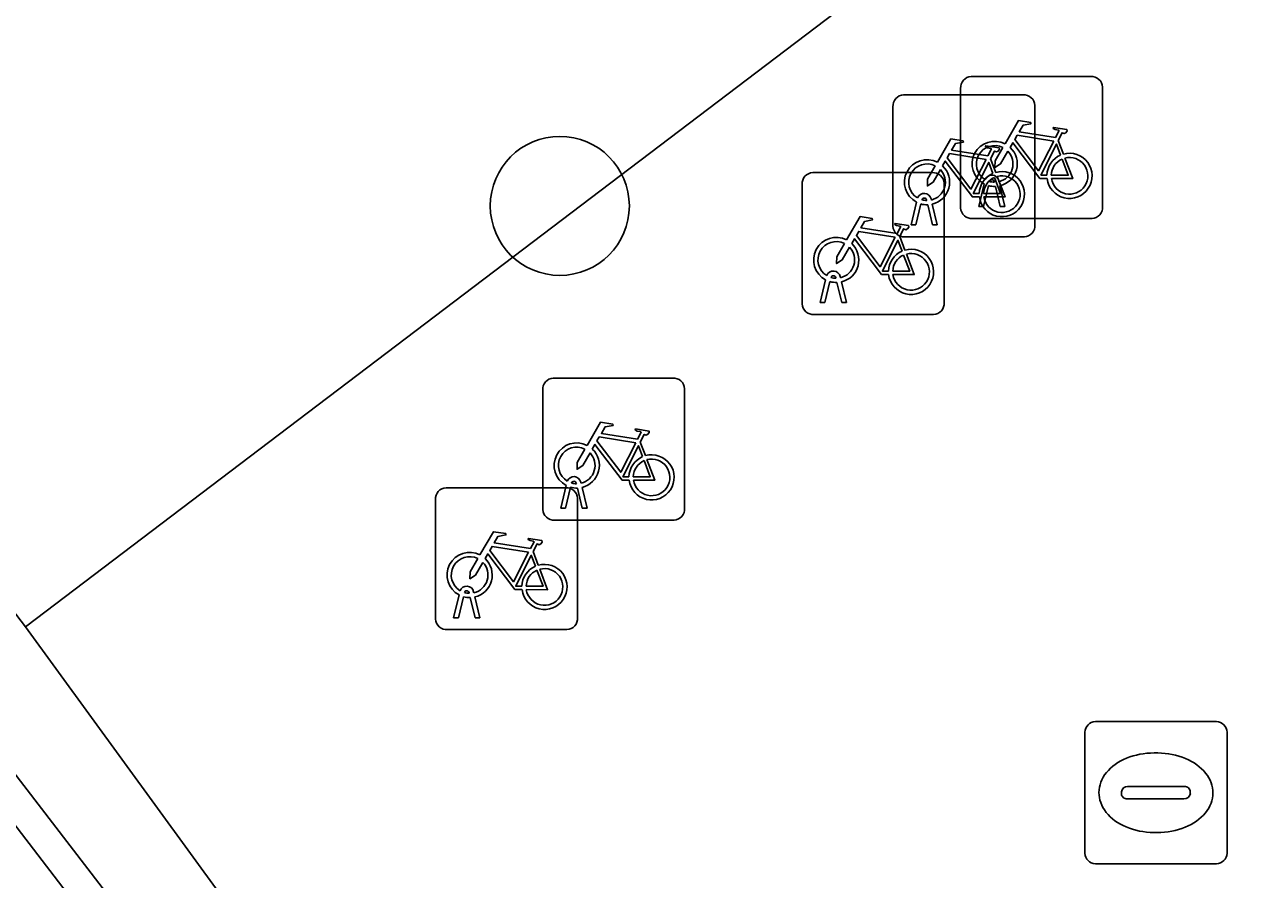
# Model space of a CAD drawing. Extents: x 160203 to 161530, y 379528 to 381797.
# Drawn here: x 160768.42 to 160777.05, y 381502.26 to 381508.28 of the extents above; entities that cross this region are included whole.
import ezdxf

# ---------------------------------------------------------------- set-up
doc = ezdxf.new("R2010")
doc.units = 0
for name, color, linetype in [('IMGEO_Boom', 7, 'Continuous'), ('IMGEO_Fietsenrek', 7, 'Continuous'), ('IMGEO_Groenvoorziening', 7, 'Continuous'), ('IMGEO_Haag', 7, 'Continuous'), ('IMGEO_Parkeervlak_halfverhard', 7, 'Continuous'), ('IMGEO_Rioolput', 7, 'Continuous'), ('IMGEO_Waterloop', 7, 'Continuous')]:
    doc.layers.add(name, color=color, linetype=linetype)

msp = doc.modelspace()

# ---------------------------------------------------------------- linework, layer by layer
at = {"layer": 'IMGEO_Boom'}
msp.add_circle((160772.19, 381507), 0.4892, dxfattribs=at)
at = {"layer": 'IMGEO_Fietsenrek'}
for p, q in [((160775.0849, 381507.9105), (160775.9258, 381507.9105)), ((160775.9258, 381507.9105), (160775.0849, 381507.9105)), ((160774.6089, 381507.7815), (160775.4498, 381507.7815)), ((160775.4498, 381507.7815), (160774.6089, 381507.7815)), ((160775.0105, 381506.9859), (160775.0105, 381507.8268)), ((160775.0105, 381507.8268), (160775.0105, 381506.9859)), ((160776.0095, 381507.8361), (160776.0095, 381506.9952)), ((160776.0095, 381506.9952), (160776.0095, 381507.8361)), ((160774.5345, 381506.8569), (160774.5345, 381507.6978)), ((160774.5345, 381507.6978), (160774.5345, 381506.8569)), ((160775.5335, 381507.7071), (160775.5335, 381506.8662)), ((160775.5335, 381506.8662), (160775.5335, 381507.7071)), ((160775.6972, 381507.4602), (160775.7335, 381507.365)), ((160775.2212, 381507.3312), (160775.2575, 381507.236)), ((160773.9699, 381507.2345), (160774.8108, 381507.2345)), ((160774.8108, 381507.2345), (160773.9699, 381507.2345)), ((160775.2479, 381507.1669), (160775.2469, 381507.1712)), ((160775.2786, 381507.1784), (160775.2804, 381507.1705)), ((160773.8955, 381506.3099), (160773.8955, 381507.1508)), ((160773.8955, 381507.1508), (160773.8955, 381506.3099)), ((160774.8945, 381507.1601), (160774.8945, 381506.3192)), ((160774.8945, 381506.3192), (160774.8945, 381507.1601)), ((160775.1375, 381506.9953), (160775.1758, 381507.1553)), ((160775.2062, 381507.1431), (160775.1709, 381506.9953)), ((160775.289, 381506.9953), (160775.2551, 381507.137)), ((160775.2874, 381507.1413), (160775.3224, 381506.9953)), ((160774.6615, 381506.8663), (160774.6998, 381507.0263)), ((160774.7302, 381507.0141), (160774.6949, 381506.8663)), ((160774.7719, 381507.0379), (160774.7709, 381507.0422)), ((160774.813, 381506.8663), (160774.7791, 381507.008)), ((160774.8026, 381507.0494), (160774.8044, 381507.0415)), ((160774.8114, 381507.0123), (160774.8464, 381506.8663)), ((160775.9351, 381506.9115), (160775.0942, 381506.9115)), ((160775.0942, 381506.9115), (160775.9351, 381506.9115)), ((160775.1709, 381506.9953), (160775.1375, 381506.9953)), ((160775.3224, 381506.9953), (160775.289, 381506.9953)), ((160774.6949, 381506.8663), (160774.6615, 381506.8663)), ((160774.8464, 381506.8663), (160774.813, 381506.8663)), ((160774.5822, 381506.7842), (160774.6185, 381506.689)), ((160775.4591, 381506.7825), (160774.6182, 381506.7825)), ((160774.6182, 381506.7825), (160775.4591, 381506.7825)), ((160774.0225, 381506.3193), (160774.0608, 381506.4793)), ((160774.1329, 381506.4909), (160774.1319, 381506.4952)), ((160774.1636, 381506.5024), (160774.1654, 381506.4945)), ((160774.0912, 381506.4671), (160774.0559, 381506.3193)), ((160774.174, 381506.3193), (160774.1401, 381506.461)), ((160774.1724, 381506.4653), (160774.2074, 381506.3193)), ((160774.0559, 381506.3193), (160774.0225, 381506.3193)), ((160774.2074, 381506.3193), (160774.174, 381506.3193)), ((160774.8201, 381506.2355), (160773.9792, 381506.2355)), ((160773.9792, 381506.2355), (160774.8201, 381506.2355)), ((160772.0695, 381504.8629), (160772.0695, 381505.7038)), ((160772.0695, 381505.7038), (160772.0695, 381504.8629)), ((160772.1439, 381505.7875), (160772.9848, 381505.7875)), ((160772.9848, 381505.7875), (160772.1439, 381505.7875)), ((160773.0685, 381505.7131), (160773.0685, 381504.8722)), ((160773.0685, 381504.8722), (160773.0685, 381505.7131)), ((160772.7562, 381505.3372), (160772.7925, 381505.242)), ((160771.3899, 381505.0165), (160772.2308, 381505.0165)), ((160772.2308, 381505.0165), (160771.3899, 381505.0165)), ((160772.1965, 381504.8723), (160772.2348, 381505.0323)), ((160772.2652, 381505.0201), (160772.2299, 381504.8723)), ((160772.3069, 381505.0439), (160772.3059, 381505.0482)), ((160772.348, 381504.8723), (160772.3141, 381505.014)), ((160772.3376, 381505.0554), (160772.3394, 381505.0475)), ((160772.3464, 381505.0183), (160772.3814, 381504.8723)), ((160771.3155, 381504.0919), (160771.3155, 381504.9328)), ((160771.3155, 381504.9328), (160771.3155, 381504.0919)), ((160772.3145, 381504.9421), (160772.3145, 381504.1012)), ((160772.3145, 381504.1012), (160772.3145, 381504.9421)), ((160772.2299, 381504.8723), (160772.1965, 381504.8723)), ((160772.3814, 381504.8723), (160772.348, 381504.8723)), ((160772.9941, 381504.7885), (160772.1532, 381504.7885)), ((160772.1532, 381504.7885), (160772.9941, 381504.7885)), ((160772.0022, 381504.5662), (160772.0385, 381504.471)), ((160771.4425, 381504.1013), (160771.4808, 381504.2613)), ((160771.5112, 381504.2491), (160771.4759, 381504.1013)), ((160771.5529, 381504.2729), (160771.5519, 381504.2772)), ((160771.594, 381504.1013), (160771.5601, 381504.243)), ((160771.5836, 381504.2844), (160771.5854, 381504.2765)), ((160771.5924, 381504.2473), (160771.6274, 381504.1013)), ((160771.4759, 381504.1013), (160771.4425, 381504.1013)), ((160771.6274, 381504.1013), (160771.594, 381504.1013)), ((160772.2401, 381504.0175), (160771.3992, 381504.0175)), ((160771.3992, 381504.0175), (160772.2401, 381504.0175))]:
    msp.add_line(p, q, dxfattribs=at)
for points in [[(160775.3231, 381507.4372), (160775.4178, 381507.6007), (160775.504, 381507.5869), (160775.5057, 381507.5782), (160775.4496, 381507.5673), (160775.4234, 381507.522), (160775.6786, 381507.4812)], [(160775.6786, 381507.4812), (160775.7036, 381507.53), (160775.6985, 381507.534), (160775.6753, 381507.5377), (160775.6626, 381507.5452), (160775.6616, 381507.5483), (160775.6638, 381507.5529), (160775.7586, 381507.5378), (160775.7609, 381507.5275), (160775.7515, 381507.5151), (160775.7391, 381507.5087), (160775.7246, 381507.5149), (160775.6972, 381507.4602)], [(160774.8471, 381507.3082), (160774.9418, 381507.4717), (160775.028, 381507.4579), (160775.0297, 381507.4492), (160774.9736, 381507.4383), (160774.9474, 381507.393), (160775.2026, 381507.3522)], [(160775.6188, 381507.1925), (160775.5691, 381507.1926), (160775.3784, 381507.4443), (160775.3594, 381507.4115)], [(160775.6657, 381507.456), (160775.4089, 381507.497), (160775.3922, 381507.4682), (160775.5592, 381507.2479), (160775.6657, 381507.456)], [(160775.7137, 381507.358), (160775.6844, 381507.4348), (160775.575, 381507.2167), (160775.6177, 381507.2166)], [(160775.1897, 381507.327), (160774.9329, 381507.368), (160774.9162, 381507.3392), (160775.0832, 381507.1189), (160775.1897, 381507.327)], [(160775.2026, 381507.3522), (160775.2276, 381507.401), (160775.2225, 381507.405), (160775.1993, 381507.4087), (160775.1866, 381507.4162), (160775.1856, 381507.4193), (160775.1878, 381507.4239), (160775.2826, 381507.4088), (160775.2849, 381507.3985), (160775.2755, 381507.3861), (160775.2631, 381507.3797), (160775.2486, 381507.3859), (160775.2212, 381507.3312)], [(160775.3438, 381507.3847), (160775.2922, 381507.2955), (160775.2523, 381507.2695), (160775.2535, 381507.317), (160775.308, 381507.4112)], [(160774.8678, 381507.2557), (160774.8162, 381507.1665), (160774.7763, 381507.1405), (160774.7775, 381507.188), (160774.832, 381507.2822)], [(160775.1428, 381507.0635), (160775.0931, 381507.0636), (160774.9024, 381507.3153), (160774.8834, 381507.2825)], [(160775.2377, 381507.229), (160775.2084, 381507.3058), (160775.099, 381507.0877), (160775.1417, 381507.0876)], [(160775.6477, 381507.2165), (160775.7676, 381507.2163), (160775.7244, 381507.3299)], [(160775.7442, 381507.3368), (160775.7992, 381507.1922), (160775.6491, 381507.1925)], [(160775.1717, 381507.0875), (160775.2916, 381507.0873), (160775.2484, 381507.2009)], [(160775.2682, 381507.2078), (160775.3232, 381507.0632), (160775.1731, 381507.0635)], [(160774.2081, 381506.7612), (160774.3028, 381506.9247), (160774.389, 381506.9109), (160774.3907, 381506.9022), (160774.3346, 381506.8913), (160774.3084, 381506.846), (160774.5636, 381506.8052)], [(160774.5636, 381506.8052), (160774.5886, 381506.854), (160774.5835, 381506.858), (160774.5603, 381506.8617), (160774.5476, 381506.8692), (160774.5466, 381506.8723), (160774.5488, 381506.8769), (160774.6436, 381506.8618), (160774.6459, 381506.8515), (160774.6365, 381506.8391), (160774.6241, 381506.8327), (160774.6096, 381506.8389), (160774.5822, 381506.7842)], [(160774.5038, 381506.5165), (160774.4541, 381506.5166), (160774.2634, 381506.7683), (160774.2444, 381506.7355)], [(160774.5507, 381506.78), (160774.2939, 381506.821), (160774.2772, 381506.7922), (160774.4442, 381506.5719), (160774.5507, 381506.78)], [(160774.5987, 381506.682), (160774.5694, 381506.7588), (160774.46, 381506.5407), (160774.5027, 381506.5406)], [(160774.2288, 381506.7087), (160774.1772, 381506.6195), (160774.1373, 381506.5935), (160774.1385, 381506.641), (160774.193, 381506.7352)], [(160774.5327, 381506.5405), (160774.6526, 381506.5403), (160774.6094, 381506.6539)], [(160774.6292, 381506.6608), (160774.6842, 381506.5162), (160774.5341, 381506.5165)], [(160772.3821, 381505.3142), (160772.4768, 381505.4777), (160772.563, 381505.4639), (160772.5647, 381505.4552), (160772.5086, 381505.4443), (160772.4824, 381505.399), (160772.7376, 381505.3582)], [(160772.7247, 381505.333), (160772.4679, 381505.374), (160772.4512, 381505.3452), (160772.6182, 381505.1249), (160772.7247, 381505.333)], [(160772.7376, 381505.3582), (160772.7626, 381505.407), (160772.7575, 381505.411), (160772.7343, 381505.4147), (160772.7216, 381505.4222), (160772.7206, 381505.4253), (160772.7228, 381505.4299), (160772.8176, 381505.4148), (160772.8199, 381505.4045), (160772.8105, 381505.3921), (160772.7981, 381505.3857), (160772.7836, 381505.3919), (160772.7562, 381505.3372)], [(160772.4028, 381505.2617), (160772.3512, 381505.1725), (160772.3113, 381505.1465), (160772.3125, 381505.194), (160772.367, 381505.2882)], [(160772.6778, 381505.0695), (160772.6281, 381505.0696), (160772.4374, 381505.3213), (160772.4184, 381505.2885)], [(160772.7727, 381505.235), (160772.7434, 381505.3118), (160772.634, 381505.0937), (160772.6767, 381505.0936)], [(160772.7067, 381505.0935), (160772.8266, 381505.0933), (160772.7834, 381505.2069)], [(160772.8032, 381505.2138), (160772.8582, 381505.0692), (160772.7081, 381505.0695)], [(160771.6281, 381504.5432), (160771.7228, 381504.7067), (160771.809, 381504.6929), (160771.8107, 381504.6842), (160771.7546, 381504.6733), (160771.7284, 381504.628), (160771.9836, 381504.5872)], [(160771.9707, 381504.562), (160771.7139, 381504.603), (160771.6972, 381504.5742), (160771.8642, 381504.3539), (160771.9707, 381504.562)], [(160771.9836, 381504.5872), (160772.0086, 381504.636), (160772.0035, 381504.64), (160771.9803, 381504.6437), (160771.9676, 381504.6512), (160771.9666, 381504.6543), (160771.9688, 381504.6589), (160772.0636, 381504.6438), (160772.0659, 381504.6335), (160772.0565, 381504.6211), (160772.0441, 381504.6147), (160772.0296, 381504.6209), (160772.0022, 381504.5662)], [(160771.6488, 381504.4907), (160771.5972, 381504.4015), (160771.5573, 381504.3755), (160771.5585, 381504.423), (160771.613, 381504.5172)], [(160771.9238, 381504.2985), (160771.8741, 381504.2986), (160771.6834, 381504.5503), (160771.6644, 381504.5175)], [(160772.0187, 381504.464), (160771.9894, 381504.5408), (160771.88, 381504.3227), (160771.9227, 381504.3226)], [(160771.9527, 381504.3225), (160772.0726, 381504.3223), (160772.0294, 381504.4359)], [(160772.0492, 381504.4428), (160772.1042, 381504.2982), (160771.9541, 381504.2985)]]:
    msp.add_lwpolyline(points, dxfattribs=at)
for centre, radius, start, end in [((160775.0882, 381507.8326), 0.0779, 92.4484, 184.28452), ((160775.0882, 381507.8326), 0.0779, 92.4484, 184.28452), ((160775.9316, 381507.8328), 0.0779, 2.4484, 94.28452), ((160775.9316, 381507.8328), 0.0779, 2.4484, 94.28452), ((160774.6122, 381507.7036), 0.0779, 92.4484, 184.28452), ((160774.6122, 381507.7036), 0.0779, 92.4484, 184.28452), ((160775.4556, 381507.7038), 0.0779, 2.4484, 94.28452), ((160775.4556, 381507.7038), 0.0779, 2.4484, 94.28452), ((160775.2501, 381507.2959), 0.159, 62.67661, 242.13685), ((160775.2501, 381507.2959), 0.129, 63.31916, 238.90302), ((160775.2501, 381507.2959), 0.129, 283.60429, 43.43025), ((160775.2501, 381507.2959), 0.159, 283.5766, 46.60424), ((160775.7767, 381507.2119), 0.159, 113.3408, 178.32165), ((160775.7767, 381507.2119), 0.159, 187.0065, 105.77075), ((160774.7741, 381507.1669), 0.159, 62.67661, 242.13685), ((160774.7741, 381507.1669), 0.129, 63.31916, 238.90302), ((160774.7741, 381507.1669), 0.129, 283.60429, 43.43025), ((160774.7741, 381507.1669), 0.159, 283.5766, 46.60424), ((160775.7767, 381507.2119), 0.129, 113.92302, 177.95563), ((160775.7767, 381507.2119), 0.129, 188.67146, 104.58832), ((160773.9732, 381507.1566), 0.0779, 92.4484, 184.28452), ((160773.9732, 381507.1566), 0.0779, 92.4484, 184.28452), ((160774.8166, 381507.1568), 0.0779, 2.4484, 94.28452), ((160774.8166, 381507.1568), 0.0779, 2.4484, 94.28452), ((160775.3007, 381507.0829), 0.159, 113.3408, 178.32165), ((160775.3007, 381507.0829), 0.159, 187.0065, 105.77075), ((160775.3007, 381507.0829), 0.129, 113.92302, 177.95563), ((160775.3007, 381507.0829), 0.129, 188.67146, 104.58832), ((160775.2299, 381507.1673), 0.0499, 12.8025, 158.69338), ((160775.2299, 381507.1673), 0.0174, 12.8025, 163.45023), ((160775.2501, 381507.2959), 0.129, 253.41502, 269.02044), ((160774.7539, 381507.0383), 0.0499, 12.8025, 158.69338), ((160775.2501, 381507.2959), 0.159, 253.99666, 271.78671), ((160774.7741, 381507.1669), 0.159, 253.99666, 271.78671), ((160774.7539, 381507.0383), 0.0174, 12.8025, 163.45023), ((160774.7741, 381507.1669), 0.129, 253.41502, 269.02044), ((160775.0884, 381506.9892), 0.0779, 182.4484, 274.28452), ((160775.0884, 381506.9892), 0.0779, 182.4484, 274.28452), ((160775.9318, 381506.9894), 0.0779, 272.4484, 4.28452), ((160775.9318, 381506.9894), 0.0779, 272.4484, 4.28452), ((160774.6124, 381506.8602), 0.0779, 182.4484, 274.28452), ((160774.6124, 381506.8602), 0.0779, 182.4484, 274.28452), ((160775.4558, 381506.8604), 0.0779, 272.4484, 4.28452), ((160775.4558, 381506.8604), 0.0779, 272.4484, 4.28452), ((160774.1351, 381506.6199), 0.159, 62.67661, 242.13685), ((160774.1351, 381506.6199), 0.129, 63.31916, 238.90302), ((160774.1351, 381506.6199), 0.129, 283.60429, 43.43025), ((160774.1351, 381506.6199), 0.159, 283.5766, 46.60424), ((160774.6617, 381506.5359), 0.159, 113.3408, 178.32165), ((160774.6617, 381506.5359), 0.159, 187.0065, 105.77075), ((160774.6617, 381506.5359), 0.129, 113.92302, 177.95563), ((160774.6617, 381506.5359), 0.129, 188.67146, 104.58832), ((160774.1149, 381506.4913), 0.0499, 12.8025, 158.69338), ((160774.1149, 381506.4913), 0.0174, 12.8025, 163.45023), ((160774.1351, 381506.6199), 0.129, 253.41502, 269.02044), ((160774.1351, 381506.6199), 0.159, 253.99666, 271.78671), ((160773.9734, 381506.3132), 0.0779, 182.4484, 274.28452), ((160773.9734, 381506.3132), 0.0779, 182.4484, 274.28452), ((160774.8168, 381506.3134), 0.0779, 272.4484, 4.28452), ((160774.8168, 381506.3134), 0.0779, 272.4484, 4.28452), ((160772.1472, 381505.7096), 0.0779, 92.4484, 184.28452), ((160772.1472, 381505.7096), 0.0779, 92.4484, 184.28452), ((160772.9906, 381505.7098), 0.0779, 2.4484, 94.28452), ((160772.9906, 381505.7098), 0.0779, 2.4484, 94.28452), ((160772.3091, 381505.1729), 0.159, 62.67661, 242.13685), ((160772.3091, 381505.1729), 0.129, 63.31916, 238.90302), ((160772.3091, 381505.1729), 0.159, 283.5766, 46.60424), ((160772.3091, 381505.1729), 0.129, 283.60429, 43.43025), ((160772.8357, 381505.0889), 0.159, 113.3408, 178.32165), ((160772.8357, 381505.0889), 0.159, 187.0065, 105.77075), ((160772.8357, 381505.0889), 0.129, 113.92302, 177.95563), ((160772.8357, 381505.0889), 0.129, 188.67146, 104.58832), ((160771.3932, 381504.9386), 0.0779, 92.4484, 184.28452), ((160771.3932, 381504.9386), 0.0779, 92.4484, 184.28452), ((160772.2366, 381504.9388), 0.0779, 2.4484, 94.28452), ((160772.2366, 381504.9388), 0.0779, 2.4484, 94.28452), ((160772.2889, 381505.0443), 0.0499, 12.8025, 158.69338), ((160772.3091, 381505.1729), 0.159, 253.99666, 271.78671), ((160772.2889, 381505.0443), 0.0174, 12.8025, 163.45023), ((160772.3091, 381505.1729), 0.129, 253.41502, 269.02044), ((160772.1474, 381504.8662), 0.0779, 182.4484, 274.28452), ((160772.1474, 381504.8662), 0.0779, 182.4484, 274.28452), ((160772.9908, 381504.8664), 0.0779, 272.4484, 4.28452), ((160772.9908, 381504.8664), 0.0779, 272.4484, 4.28452), ((160771.5551, 381504.4019), 0.159, 62.67661, 242.13685), ((160771.5551, 381504.4019), 0.129, 63.31916, 238.90302), ((160771.5551, 381504.4019), 0.159, 283.5766, 46.60424), ((160771.5551, 381504.4019), 0.129, 283.60429, 43.43025), ((160772.0817, 381504.3179), 0.159, 113.3408, 178.32165), ((160772.0817, 381504.3179), 0.159, 187.0065, 105.77075), ((160772.0817, 381504.3179), 0.129, 113.92302, 177.95563), ((160772.0817, 381504.3179), 0.129, 188.67146, 104.58832), ((160771.5349, 381504.2733), 0.0499, 12.8025, 158.69338), ((160771.5551, 381504.4019), 0.159, 253.99666, 271.78671), ((160771.5349, 381504.2733), 0.0174, 12.8025, 163.45023), ((160771.5551, 381504.4019), 0.129, 253.41502, 269.02044), ((160771.3934, 381504.0952), 0.0779, 182.4484, 274.28452), ((160771.3934, 381504.0952), 0.0779, 182.4484, 274.28452), ((160772.2368, 381504.0954), 0.0779, 272.4484, 4.28452), ((160772.2368, 381504.0954), 0.0779, 272.4484, 4.28452)]:
    msp.add_arc(centre, radius, start, end, dxfattribs=at)
at = {"layer": 'IMGEO_Groenvoorziening'}
for points in [[(160773.641, 381496.114), (160757.992, 381516.503), (160755.672, 381514.811), (160755.271, 381515.391), (160753.846, 381517.455), (160754.372, 381517.859), (160754.05, 381518.35), (160756.955, 381520.513), (160756.096, 381521.654), (160767.949, 381530.494), (160768.851, 381529.264), (160772.126, 381531.655), (160772.455, 381531.312), (160772.927, 381531.663), (160771.474, 381533.804), (160771.423, 381533.87), (160771.371, 381533.937)], [(160773.978, 381529.329), (160755.271, 381515.391), (160755.672, 381514.811), (160757.992, 381516.503), (160773.641, 381496.114), (160778, 381491.284), (160778.553, 381491.84), (160773.946, 381496.455), (160768.431, 381504.038), (160758.759, 381516.713), (160770.727, 381525.717), (160774.574, 381520.639), (160775.076, 381521.03), (160771.25, 381526.13), (160774.849, 381528.832), (160774.467, 381529.394)]]:
    msp.add_lwpolyline(points, dxfattribs=at)
for points in [[(160775.459, 381493.355), (160774.413, 381492.316), (160769.974, 381497.211), (160767.626, 381500), (160763.091, 381505.387), (160756.738, 381515.266), (160757.997, 381516.181), (160770.376, 381500)], [(160782.818, 381509.507), (160783.252, 381509.82), (160782.542, 381511.048), (160782.089, 381510.714), (160780.301, 381513.047), (160768.431, 381504.038), (160773.946, 381496.455), (160777.495, 381500), (160784.446, 381506.942)]]:
    msp.add_lwpolyline(points, close=True, dxfattribs=at)
at = {"layer": 'IMGEO_Haag'}
msp.add_lwpolyline([(160773.978, 381529.329), (160755.271, 381515.391), (160755.672, 381514.811), (160757.992, 381516.503), (160773.641, 381496.114), (160778, 381491.284), (160778.553, 381491.84), (160773.946, 381496.455), (160768.431, 381504.038), (160758.759, 381516.713), (160770.727, 381525.717), (160774.574, 381520.639), (160775.076, 381521.03), (160771.25, 381526.13), (160774.849, 381528.832), (160774.467, 381529.394)], dxfattribs=at)
at = {"layer": 'IMGEO_Parkeervlak_halfverhard'}
msp.add_lwpolyline([(160776.629, 381517.874), (160774.574, 381520.639), (160770.727, 381525.717), (160758.759, 381516.713), (160768.431, 381504.038), (160780.301, 381513.047)], close=True, dxfattribs=at)
at = {"layer": 'IMGEO_Rioolput'}
for p, q in [((160775.8845, 381502.4429), (160775.8845, 381503.2951)), ((160775.9589, 381503.3695), (160776.8111, 381503.3695)), ((160776.8855, 381503.2951), (160776.8855, 381502.4429)), ((160776.3725, 381503.1487), (160776.3975, 381503.1487)), ((160776.1429, 381502.8629), (160776.1429, 381502.8751)), ((160776.186, 381502.9123), (160776.5839, 381502.9123)), ((160776.627, 381502.8751), (160776.627, 381502.8629)), ((160776.5805, 381502.8257), (160776.1826, 381502.8257)), ((160776.3945, 381502.5893), (160776.3696, 381502.5893)), ((160776.8111, 381502.3685), (160775.9589, 381502.3685))]:
    msp.add_line(p, q, dxfattribs=at)
for points in [[(160775.8845, 381502.4429), (160775.8845, 381503.2951)], [(160775.9589, 381503.3695), (160776.8111, 381503.3695)], [(160776.8855, 381503.2951), (160776.8855, 381502.4429)], [(160776.8111, 381502.3685), (160775.9589, 381502.3685)]]:
    msp.add_lwpolyline(points, dxfattribs=at)
for centre, radius, start, end in [((160775.961, 381503.293), 0.0765, 91.55205, 178.44795), ((160775.961, 381503.293), 0.0765, 91.55205, 178.44795), ((160776.809, 381503.293), 0.0765, 1.55205, 88.44795), ((160776.809, 381503.293), 0.0765, 1.55205, 88.44795), ((160776.1831, 381502.8721), 0.0403, 85.87752, 175.75265), ((160776.1796, 381502.8622), 0.0366, 178.93798, 274.71019), ((160776.5844, 381502.8685), 0.043, 264.86636, 352.45326), ((160776.5884, 381502.8739), 0.0386, 1.73085, 96.63898), ((160775.961, 381502.445), 0.0765, 181.55205, 268.44795), ((160775.961, 381502.445), 0.0765, 181.55205, 268.44795), ((160776.809, 381502.445), 0.0765, 271.55205, 358.44795), ((160776.809, 381502.445), 0.0765, 271.55205, 358.44795)]:
    msp.add_arc(centre, radius, start, end, dxfattribs=at)
for centre, major_axis, ratio, start_param, end_param in [((160776.371, 381502.869), (-0.3872, 0.002), 0.722429, 4.712389, 7.853982), ((160776.396, 381502.869), (-0.3901, 0.002), 0.717154, 1.570796, 4.712389)]:
    msp.add_ellipse(centre, major_axis=major_axis, ratio=ratio, start_param=start_param, end_param=end_param, dxfattribs=at)
at = {"layer": 'IMGEO_Waterloop'}
msp.add_lwpolyline([(160775.459, 381493.355), (160770.376, 381500), (160757.997, 381516.181), (160756.738, 381515.266), (160763.091, 381505.387), (160767.626, 381500), (160769.974, 381497.211), (160774.413, 381492.316)], close=True, dxfattribs=at)

doc.saveas('drawing.dxf')
